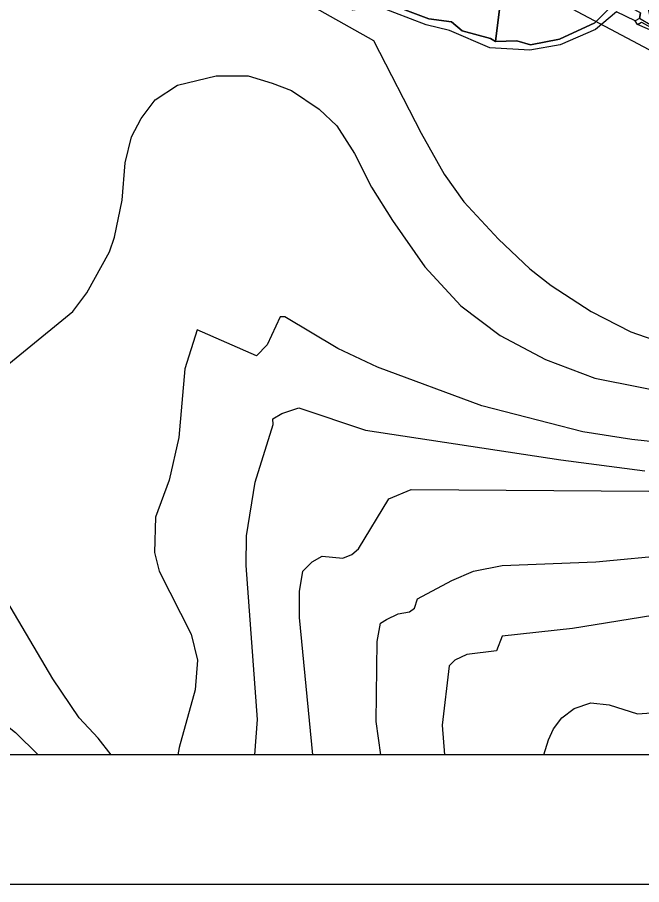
# Model space of a CAD drawing. Extents: x -510989 to -501240, y -1184665 to -1176089.
# Drawn here: x -503157.8 to -502821.1, y -1184460 to -1183992.5 of the extents above; entities that cross this region are included whole.
import ezdxf

# ---------------------------------------------------------------- set-up
doc = ezdxf.new("R2010")
doc.units = 0
for name, color, linetype in [('lesni_pozemek', 7, 'Continuous'), ('ostatni_plocha_x_jina_plocha', 7, 'Continuous'), ('popis', 7, 'Continuous'), ('rozpiska', 7, 'Continuous'), ('STAV_zaplavove_uzemi', 7, 'Continuous'), ('vodni_plocha_x_vodni_tok_v_koryt_prir_n_upr', 7, 'Continuous'), ('vrstevnice_01', 7, 'Continuous'), ('vrstevnice_02', 7, 'Continuous')]:
    doc.layers.add(name, color=color, linetype=linetype)

msp = doc.modelspace()

# ---------------------------------------------------------------- linework, layer by layer
at = {"layer": 'lesni_pozemek'}
msp.add_lwpolyline([(-502866.59, -1183915.32), (-502849.43, -1183921.71), (-502829.98, -1183930.44), (-502822.06, -1183934.6), (-502819.37, -1183959.66), (-502821.76, -1183969.29), (-502821.34, -1183970.36), (-502815.6, -1183997.03), (-502822.34, -1183993.2), (-502821.67, -1183990.17), (-502834.43, -1183983.44), (-502860.32, -1183967.33), (-502873.53, -1183963.46), (-502897.26, -1183959.26), (-502898.21, -1183958.57), (-502895.31, -1183953.08), (-502894.54, -1183938.14), (-502885.01, -1183917.79), (-502873.74, -1183914.76)], close=True, dxfattribs=at)
at = {"layer": 'ostatni_plocha_x_jina_plocha'}
msp.add_lwpolyline([(-502894.84, -1183964.89), (-502899.93, -1184005.59), (-502902.56, -1184003.88), (-502917.87, -1183999.88), (-502923.71, -1183994.95), (-502935.99, -1183993.31), (-502961.16, -1183983.79)], dxfattribs=at)
msp.add_lwpolyline([(-502894.84, -1183964.89), (-502883, -1183968.36), (-502880.94, -1183970.81), (-502869.62, -1183972.87), (-502858.55, -1183971.84), (-502836.28, -1183985.49), (-502846.44, -1183995.49), (-502865.47, -1184004.26), (-502881.1, -1184007.31), (-502888.46, -1184005.21), (-502899.93, -1184005.59)], close=True, dxfattribs=at)
at = {"layer": 'popis'}
for points in [[(-502823.45, -1183996.43), (-502824.63, -1183994.47), (-502834.65, -1183989.53), (-502846.09, -1183999.04), (-502865, -1184007.38), (-502881.44, -1184010.22), (-502902.97, -1184009.03), (-502924.8, -1183999.53), (-502937.26, -1183996.56), (-502962.68, -1183986.83), (-502976.99, -1183988.61), (-502985.82, -1183981.81), (-502997.21, -1183975.19), (-503011.22, -1183979.97), (-503022.34, -1183969.3), (-503029.42, -1183971.14), (-503039.29, -1183965.36), (-503062.18, -1183963.92), (-503079.82, -1183963.29), (-503087.77, -1183960.57), (-503098.82, -1183959), (-503109.84, -1183956.21), (-503156.84, -1183972.33), (-503172.64, -1183978.12)], [(-502811.41, -1184001.67), (-502823.45, -1183996.43), (-502821.16, -1183995.15), (-502814.42, -1183998.98)]]:
    msp.add_lwpolyline(points, dxfattribs=at)
at = {"layer": 'rozpiska'}
for points in [[(-501240.19, -1178160), (-501240.19, -1184460), (-507180.19, -1184460), (-507180.19, -1178160)], [(-507110.19, -1184390), (-507110.19, -1178230), (-501310.19, -1178230), (-501310.19, -1184390)]]:
    msp.add_lwpolyline(points, close=True, dxfattribs=at)
at = {"layer": 'STAV_zaplavove_uzemi'}
for points in [[(-502250.32, -1184002.61), (-502355.07, -1183875.41), (-502442.37, -1183790.61), (-502477.29, -1183700.82), (-502532.16, -1183578.61), (-502567.08, -1183448.91), (-502626.05, -1183402.34), (-502705.41, -1183380.59), (-502814.2, -1183349.87), (-502882.03, -1183297.39), (-502931.95, -1183237.24), (-503042.02, -1183107.97), (-503139.64, -1183018.94), (-503222.14, -1182957.59), (-503308.56, -1182839.96), (-503316.24, -1182784.92), (-503330.32, -1182756.77), (-503348.24, -1182719.65), (-503334.16, -1182651.82), (-503323.92, -1182595.5), (-503313.68, -1182526.39), (-503294.1, -1182480.5), (-503251.86, -1182396.03), (-503229.34, -1182314.37), (-503216.1, -1182227.15), (-503242.43, -1182174.5), (-503271.86, -1182129.59), (-503287.34, -1182081.58), (-503343.88, -1182028.1), (-503361.79, -1182008.91), (-503396.35, -1181952.59), (-503442.43, -1181933.39), (-503497.46, -1181888.6), (-503525.62, -1181860.44), (-503528.18, -1181837.4), (-503548.66, -1181767.01), (-503558.9, -1181729.89), (-503576.82, -1181682.53), (-503578.1, -1181621.1), (-503567.86, -1181572.46), (-503552.5, -1181536.63), (-503538.04, -1181458.36), (-503518.33, -1181411.9), (-503509.88, -1181341.51), (-503497.21, -1181207.63), (-503499.77, -1181097.56), (-503498.02, -1181031.35), (-503510.82, -1180970.85), (-503549.22, -1180952.23), (-503571.32, -1180940.6), (-503605.07, -1180937.11), (-503651.61, -1180939.44), (-503671.39, -1180917.33), (-503679.53, -1180892.89), (-503713.27, -1180871.95), (-503727.24, -1180859.15), (-503734.22, -1180833.55), (-503728.4, -1180799.81), (-503741.2, -1180770.72), (-503722.82, -1180725.17), (-503721.54, -1180703.41), (-503731.78, -1180697.01), (-503767.61, -1180699.57), (-503790.65, -1180697.01), (-503817.53, -1180697.01), (-503861.04, -1180686.77), (-503889.2, -1180675.25), (-503900.72, -1180668.85), (-503953.2, -1180679.09), (-503997.99, -1180697.01), (-504063.27, -1180722.61), (-504109.34, -1180749.49), (-504142.62, -1180776.36), (-504177.18, -1180796.84), (-504211.73, -1180817.32), (-504414.98, -1180961.5), (-504472.7, -1180998.11), (-504544.51, -1181068.5), (-504600.82, -1181143.12), (-504621.94, -1181196.62), (-504641.65, -1181267.01), (-504660.25, -1181350.62), (-504634.7, -1181398.32), (-504617.66, -1181447.72), (-504600.62, -1181492.01), (-504587, -1181548.23), (-504592.11, -1181628.29), (-504569.96, -1181682.81), (-504568.26, -1181664.07), (-504554.63, -1181621.48), (-504547.82, -1181597.63)], [(-502765.18, -1180820.83), (-502819.12, -1180854.68), (-502855.09, -1180856.79), (-502878.36, -1180851.5), (-502911.15, -1180848.33), (-502954.52, -1180870.54), (-502984.14, -1180869.48), (-503005.29, -1180861.02), (-503048.66, -1180872.66), (-503074.04, -1180895.93), (-503100.49, -1180910.74), (-503124.82, -1180934.01), (-503148.09, -1180961.51), (-503167.13, -1180991.13), (-503214.18, -1181039.04), (-503223.14, -1181058.24), (-503224.42, -1181086.39), (-503233.38, -1181129.91), (-503224.42, -1181152.95), (-503210.34, -1181174.71), (-503189.86, -1181187.51), (-503177.06, -1181216.94), (-503187.3, -1181265.58), (-503182.09, -1181326.92), (-503202.22, -1181367.18), (-503223.9, -1181396.6), (-503227, -1181422.93), (-503244.04, -1181475.59), (-503248.68, -1181509.66), (-503278.16, -1181558.16), (-503308.83, -1181601.52), (-503351.14, -1181645.95), (-503365.95, -1181659.7), (-503395.57, -1181685.09), (-503411.43, -1181722.11), (-503422.01, -1181739.03), (-503437.88, -1181747.49), (-503460.09, -1181743.26), (-503481.25, -1181748.55), (-503492.88, -1181761.25), (-503472.79, -1181803.56), (-503443.17, -1181840.58), (-503413.55, -1181857.5), (-503278.84, -1181941.97), (-503242.23, -1181977.17), (-503180.29, -1182027.85), (-503125.38, -1182098.25), (-503088.78, -1182167.23), (-503075.54, -1182217), (-503114.26, -1182162.8), (-503152.97, -1182091.56), (-503197.89, -1182048.2), (-503210.28, -1182032.71), (-503231.96, -1182021.87), (-503259.83, -1182017.22), (-503266.03, -1182021.87), (-503224.21, -1182048.2), (-503199.43, -1182076.07), (-503157.62, -1182114.79), (-503135.94, -1182159.7), (-503118.9, -1182207.71), (-503111.16, -1182251.07), (-503108.24, -1182409.43), (-503115.92, -1182478.55), (-503128.72, -1182603.98), (-503131.28, -1182696.13), (-503104.4, -1182780.6), (-503071.45, -1182869.91), (-503052.71, -1182886.94), (-502977.76, -1182944.86), (-502838.07, -1183047.07), (-502664.31, -1183174.84), (-502563.8, -1183270.24), (-502485.44, -1183353.71), (-502446.26, -1183432.07), (-502383.48, -1183571.46), (-502315.46, -1183658.04), (-502253.62, -1183724), (-502158.8, -1183808.51), (-502045.43, -1183923.94), (-501930, -1184016.7), (-501793.89, -1184089.91), (-501746.5, -1184127.32), (-501709.09, -1184197.15)], [(-502226.81, -1183999.33), (-502311.75, -1183908.57), (-502419.96, -1183792.22), (-502451.37, -1183739.86), (-502483.95, -1183647.94), (-502521.19, -1183547.88), (-502550.27, -1183461.78), (-502572.38, -1183429.2), (-502656.85, -1183386.44), (-502768.21, -1183357), (-502834.76, -1183325), (-502889.79, -1183272.53), (-502938.43, -1183213.65), (-503042.23, -1183094.94), (-503121.07, -1183000.61), (-503188.65, -1182909.1), (-503198.5, -1182830.26), (-503192.9, -1182654.04), (-503169.63, -1182457.41), (-503165.02, -1182331.94), (-503174.64, -1182244.43), (-503211.18, -1182165.58), (-503248.68, -1182104.04), (-503298.6, -1182058.14), (-503358.04, -1182010.06), (-503388.64, -1181959.36), (-503422.73, -1181920.9), (-503472.56, -1181875.44), (-503525.05, -1181800.26), (-503528.23, -1181753.72), (-503520.82, -1181644.77), (-503514.48, -1181592.94), (-503470.14, -1181471.68), (-503458.61, -1181430.33), (-503465.34, -1181377.45), (-503493.67, -1181297.01), (-503493.67, -1181272.57), (-503489.02, -1181233.01), (-503455.28, -1181146.91), (-503458.77, -1181102.69), (-503461.1, -1181050.33), (-503461.1, -1181016.59), (-503465.75, -1180995.65), (-503478.55, -1180979.36)]]:
    msp.add_spline(points, degree=3, dxfattribs=at)
at = {"layer": 'vodni_plocha_x_vodni_tok_v_koryt_prir_n_upr'}
for points in [[(-502821.67, -1183990.17), (-502822.34, -1183993.2), (-502824.63, -1183994.47), (-502834.65, -1183989.53), (-502846.09, -1183999.04), (-502865, -1184007.38), (-502881.44, -1184010.22), (-502902.97, -1184009.03), (-502924.8, -1183999.53), (-502937.26, -1183996.56), (-502962.68, -1183986.83)], [(-502961.16, -1183983.79), (-502935.99, -1183993.31), (-502923.71, -1183994.95), (-502917.87, -1183999.88), (-502902.56, -1184003.88), (-502899.93, -1184005.59), (-502888.46, -1184005.21), (-502881.1, -1184007.31), (-502865.47, -1184004.26), (-502846.44, -1183995.49), (-502836.28, -1183985.49)], [(-502811.41, -1184001.67), (-502823.45, -1183996.43), (-502821.16, -1183995.15), (-502814.42, -1183998.98)]]:
    msp.add_lwpolyline(points, dxfattribs=at)
at = {"layer": 'vrstevnice_01'}
for points in [[(-502909.09, -1183961), (-502769.81, -1184035), (-502740.31, -1184047), (-502705.81, -1184054), (-502670.91, -1184056), (-502649.41, -1184054), (-502620.41, -1184046), (-502590, -1184033), (-502544.59, -1184005), (-502509.09, -1183976)], [(-503015.41, -1183977), (-502965.69, -1184005), (-502940, -1184055), (-502927.59, -1184077), (-502917.09, -1184092), (-502898.31, -1184112), (-502881.41, -1184128), (-502869.91, -1184137), (-502848.41, -1184151), (-502827, -1184162), (-502775.41, -1184180)], [(-502781.59, -1184225), (-502826.41, -1184220), (-502852.81, -1184216), (-502907.31, -1184202), (-502963.5, -1184181), (-502985, -1184171), (-503013.59, -1184154), (-503016, -1184154), (-503023, -1184169), (-503028.81, -1184175), (-503060.81, -1184161), (-503067.5, -1184182), (-503070.69, -1184219), (-503076, -1184242), (-503083.31, -1184262), (-503083.81, -1184281), (-503081.41, -1184291), (-503064, -1184325), (-503060.59, -1184339), (-503061.91, -1184355), (-503070.5, -1184386), (-503071.3, -1184390)], [(-503107.14, -1184390), (-503114.31, -1184381), (-503124.41, -1184370), (-503138.59, -1184349), (-503163.41, -1184307), (-503175.69, -1184283), (-503192.5, -1184255), (-503204.69, -1184237), (-503225, -1184214), (-503237.31, -1184207), (-503243.31, -1184205), (-503249.5, -1184206), (-503255.91, -1184210), (-503261.69, -1184218), (-503269.41, -1184232), (-503282.5, -1184262), (-503286.59, -1184268), (-503296, -1184277), (-503302.41, -1184281), (-503314.69, -1184282), (-503323.69, -1184280), (-503341.31, -1184272), (-503370.27, -1184252.03)], [(-502998.47, -1184390), (-503005.59, -1184316), (-503005.69, -1184302), (-503003.81, -1184291), (-502998.81, -1184286), (-502993.5, -1184283), (-502982.31, -1184284), (-502977.41, -1184282), (-502973.81, -1184279), (-502957.5, -1184252), (-502945.5, -1184247), (-502817.31, -1184248)], [(-502717.5, -1184296), (-502719.59, -1184290), (-502721.91, -1184287), (-502726.31, -1184288), (-502759.09, -1184298), (-502765.31, -1184299), (-502815.09, -1184315), (-502858.41, -1184322), (-502896.31, -1184326), (-502899.41, -1184334), (-502915.41, -1184336), (-502921.81, -1184339), (-502925, -1184342), (-502928.69, -1184374), (-502927.43, -1184390)]]:
    msp.add_lwpolyline(points, dxfattribs=at)
at = {"layer": 'vrstevnice_02'}
for points in [[(-503179.31, -1184193), (-503127.81, -1184151), (-503120.31, -1184141), (-503108.19, -1184119), (-503105.5, -1184111), (-503101.31, -1184091), (-503099.69, -1184071), (-503096.19, -1184057), (-503091.09, -1184047), (-503083.5, -1184037), (-503071.41, -1184029), (-503050.59, -1184024), (-503033.31, -1184024), (-503020.31, -1184028), (-503010, -1184032), (-502995, -1184042), (-502985.5, -1184051), (-502975.91, -1184066), (-502966.81, -1184084), (-502955.5, -1184102), (-502938.09, -1184127), (-502918.59, -1184148), (-502897.41, -1184164), (-502872.91, -1184177), (-502846.31, -1184187), (-502771.31, -1184202)], [(-503029.8, -1184390), (-503028.31, -1184371), (-503034.5, -1184288), (-503034.31, -1184272), (-503029.59, -1184243), (-503019.91, -1184212), (-503020, -1184209), (-503015.09, -1184206), (-503006, -1184203), (-502970.09, -1184215), (-502864.69, -1184231), (-502819.41, -1184237)], [(-502961.8, -1184390), (-502964.31, -1184372), (-502963.69, -1184329), (-502961.91, -1184319), (-502958.81, -1184317), (-502952.5, -1184314), (-502946.31, -1184313), (-502943.69, -1184311), (-502942, -1184306), (-502923.41, -1184296), (-502911.81, -1184291), (-502896.31, -1184288), (-502845.81, -1184286), (-502804, -1184282), (-502773.5, -1184274), (-502680.31, -1184260), (-502598, -1184251), (-502595.5, -1184261), (-502506.5, -1184282), (-502488.59, -1184289), (-502414.81, -1184327), (-502393.31, -1184341), (-502378, -1184347)], [(-502873.8, -1184390), (-502871.41, -1184382), (-502868.59, -1184376), (-502864.09, -1184370), (-502857.59, -1184365), (-502848.5, -1184362), (-502838.69, -1184363), (-502823.31, -1184368), (-502811, -1184367), (-502804.41, -1184365), (-502771.19, -1184346), (-502736.81, -1184329), (-502677.69, -1184307), (-502643.91, -1184299), (-502616.81, -1184298), (-502588.91, -1184305), (-502556.19, -1184318), (-502497.41, -1184348), (-502438.69, -1184375), (-502401.84, -1184390)], [(-503377.29, -1184329.01), (-503365.09, -1184335), (-503297.91, -1184358), (-503282.19, -1184361), (-503274.31, -1184360), (-503262.81, -1184356), (-503251.59, -1184349), (-503226.5, -1184333), (-503216.41, -1184330), (-503206.5, -1184333), (-503195.19, -1184341), (-503170.31, -1184369), (-503158.81, -1184378), (-503146.61, -1184390)]]:
    msp.add_lwpolyline(points, dxfattribs=at)

doc.saveas('drawing.dxf')
